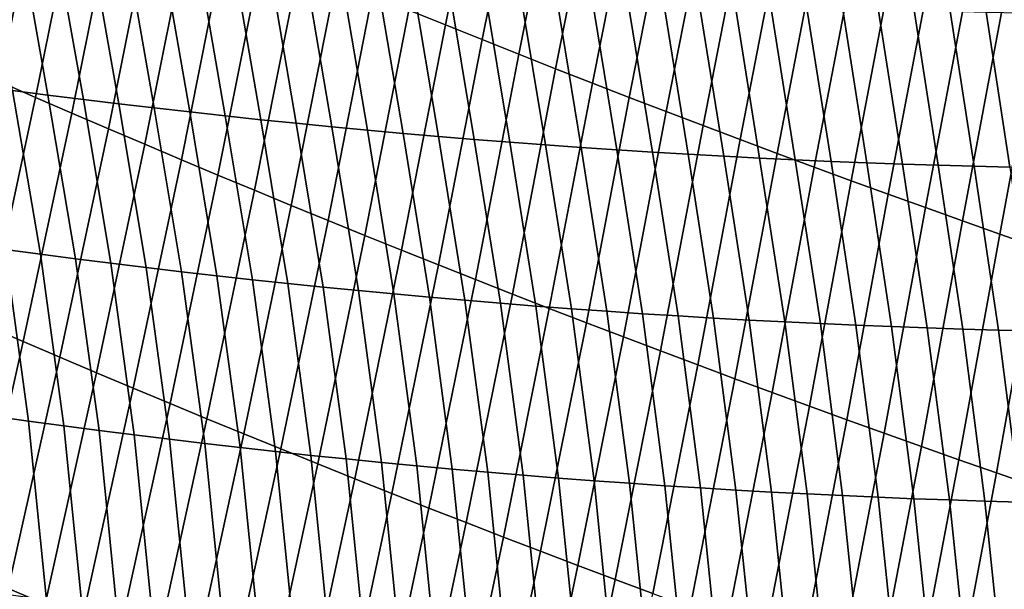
# Model space of a CAD drawing. Header units: metres. Extents: x -240 to 45, y -77 to 27.
# Tile 807 of 1056: x 14.649 to 16.195, y -26.84 to -25.946. Entities that reach past the tile are written whole.
import ezdxf

# ---------------------------------------------------------------- set-up
doc = ezdxf.new("R2010")
doc.units = ezdxf.units.M
doc.layers.add('solid_102011X2', color=7, linetype='CONTINUOUS')

msp = doc.modelspace()

# ---------------------------------------------------------------- linework, layer by layer
at = {"layer": 'solid_102011X2'}
for points in [[(15.25985, -25.931299, 121.656952), (15.317365, -25.954531, 121.668648), (15.387167, -25.609264, 121.822548), (15.329961, -25.586113, 121.811317)], [(15.317365, -25.954531, 121.668648), (15.374944, -25.977598, 121.680191), (15.444432, -25.632252, 121.833633), (15.387167, -25.609264, 121.822548)], [(15.374944, -25.977598, 121.680191), (15.432587, -26.000498, 121.691582), (15.501759, -25.655069, 121.844566), (15.444432, -25.632252, 121.833633)], [(15.432587, -26.000498, 121.691582), (15.490294, -26.023233, 121.70282), (15.559144, -25.677721, 121.855347), (15.501759, -25.655069, 121.844566)], [(14.559508, -26.018499, 121.376457), (14.616525, -26.043482, 121.390305), (14.688364, -25.690138, 121.531555), (14.631593, -25.665155, 121.518181)], [(14.616525, -26.043482, 121.390305), (14.673616, -26.068312, 121.403999), (14.745205, -25.714966, 121.544777), (14.688364, -25.690138, 121.531555)], [(15.490294, -26.023233, 121.70282), (15.548063, -26.045801, 121.713898), (15.616589, -25.700203, 121.865974), (15.559144, -25.677721, 121.855347)], [(15.548063, -26.045801, 121.713898), (15.605895, -26.068201, 121.724823), (15.674091, -25.722517, 121.87645), (15.616589, -25.700203, 121.865974)], [(14.673616, -26.068312, 121.403999), (14.730781, -26.092989, 121.417542), (14.802115, -25.739637, 121.557846), (14.745205, -25.714966, 121.544777)], [(15.605895, -26.068201, 121.724823), (15.663789, -26.090433, 121.735596), (15.731652, -25.744659, 121.886772), (15.674091, -25.722517, 121.87645)], [(14.730781, -26.092989, 121.417542), (14.788018, -26.117512, 121.430923), (14.859096, -25.764153, 121.570763), (14.802115, -25.739637, 121.557846)], [(15.663789, -26.090433, 121.735596), (15.721745, -26.112495, 121.746208), (15.78927, -25.766632, 121.89695), (15.731652, -25.744659, 121.886772)], [(14.788018, -26.117512, 121.430923), (14.845329, -26.141878, 121.44416), (14.916144, -25.788511, 121.583534), (14.859096, -25.764153, 121.570763)], [(15.721745, -26.112495, 121.746208), (15.77976, -26.134388, 121.75666), (15.846946, -25.788431, 121.906967), (15.78927, -25.766632, 121.89695)], [(14.845329, -26.141878, 121.44416), (14.902712, -26.16609, 121.457237), (14.973261, -25.81271, 121.596153), (14.916144, -25.788511, 121.583534)], [(15.77976, -26.134388, 121.75666), (15.837837, -26.156109, 121.76696), (15.904677, -25.810059, 121.916832), (15.846946, -25.788431, 121.906967)], [(14.649913, -25.82168, 79.02356), (14.693144, -26.064529, 79.313889), (14.637523, -26.057329, 79.325157), (14.594064, -25.814529, 79.03476)], [(14.902712, -26.16609, 121.457237), (14.960166, -26.190144, 121.470161), (15.030446, -25.83675, 121.60862), (14.973261, -25.81271, 121.596153)], [(15.837837, -26.156109, 121.76696), (15.895972, -26.177658, 121.777092), (15.962464, -25.831512, 121.926544), (15.904677, -25.810059, 121.916832)], [(14.705785, -25.828621, 79.012482), (14.74879, -26.071516, 79.302742), (14.693144, -26.064529, 79.313889), (14.649913, -25.82168, 79.02356)], [(14.76168, -25.83535, 79.001518), (14.804461, -26.078289, 79.29171), (14.74879, -26.071516, 79.302742), (14.705785, -25.828621, 79.012482)], [(14.817597, -25.841866, 78.990677), (14.860154, -26.084846, 79.280807), (14.804461, -26.078289, 79.29171), (14.76168, -25.83535, 79.001518)], [(14.873538, -25.848167, 78.97995), (14.915873, -26.09119, 79.27002), (14.860154, -26.084846, 79.280807), (14.817597, -25.841866, 78.990677)], [(14.960166, -26.190144, 121.470161), (15.017692, -26.214041, 121.482933), (15.087697, -25.86063, 121.620926), (15.030446, -25.83675, 121.60862)], [(15.895972, -26.177658, 121.777092), (15.954167, -26.199034, 121.787079), (16.020306, -25.852793, 121.936096), (15.962464, -25.831512, 121.926544)], [(14.929502, -25.854258, 78.969345), (14.971615, -26.097321, 79.259354), (14.915873, -26.09119, 79.27002), (14.873538, -25.848167, 78.97995)], [(14.985488, -25.860134, 78.958862), (15.027381, -26.103235, 79.24881), (14.971615, -26.097321, 79.259354), (14.929502, -25.854258, 78.969345)], [(15.041495, -25.865799, 78.948494), (15.08317, -26.108936, 79.238388), (15.027381, -26.103235, 79.24881), (14.985488, -25.860134, 78.958862)], [(15.017692, -26.214041, 121.482933), (15.075287, -26.237778, 121.495544), (15.145016, -25.884348, 121.633087), (15.087697, -25.86063, 121.620926)], [(15.954167, -26.199034, 121.787079), (16.012419, -26.220236, 121.796898), (16.078199, -25.873898, 121.945503), (16.020306, -25.852793, 121.936096)], [(15.097526, -25.871248, 78.938248), (15.138983, -26.11442, 79.228088), (15.08317, -26.108936, 79.238388), (15.041495, -25.865799, 78.948494)], [(15.153579, -25.876486, 78.928123), (15.194818, -26.11969, 79.217911), (15.138983, -26.11442, 79.228088), (15.097526, -25.871248, 78.938248)], [(15.209652, -25.88151, 78.918114), (15.250676, -26.124744, 79.207848), (15.194818, -26.11969, 79.217911), (15.153579, -25.876486, 78.928123)], [(16.012419, -26.220236, 121.796898), (16.070726, -26.241266, 121.806564), (16.136147, -25.894829, 121.95475), (16.078199, -25.873898, 121.945503)], [(15.075287, -26.237778, 121.495544), (15.132953, -26.261356, 121.508003), (15.2024, -25.907906, 121.645096), (15.145016, -25.884348, 121.633087)], [(15.265748, -25.886322, 78.908226), (15.306557, -26.129585, 79.197914), (15.250676, -26.124744, 79.207848), (15.209652, -25.88151, 78.918114)], [(15.321864, -25.890919, 78.898453), (15.362459, -26.134211, 79.188103), (15.306557, -26.129585, 79.197914), (15.265748, -25.886322, 78.908226)], [(15.378001, -25.895304, 78.888802), (15.418383, -26.138618, 79.178406), (15.362459, -26.134211, 79.188103), (15.321864, -25.890919, 78.898453)], [(15.132953, -26.261356, 121.508003), (15.190687, -26.284775, 121.520302), (15.25985, -25.931299, 121.656952), (15.2024, -25.907906, 121.645096)], [(15.434159, -25.899475, 78.879272), (15.474328, -26.142815, 79.168839), (15.418383, -26.138618, 79.178406), (15.378001, -25.895304, 78.888802)], [(15.490337, -25.903433, 78.869865), (15.530295, -26.146793, 79.159386), (15.474328, -26.142815, 79.168839), (15.434159, -25.899475, 78.879272)], [(15.546535, -25.907177, 78.860573), (15.586282, -26.150557, 79.150063), (15.530295, -26.146793, 79.159386), (15.490337, -25.903433, 78.869865)], [(15.602754, -25.910709, 78.851402), (15.64229, -26.154106, 79.140854), (15.586282, -26.150557, 79.150063), (15.546535, -25.907177, 78.860573)], [(16.070726, -26.241266, 121.806564), (16.129089, -26.262119, 121.816063), (16.194145, -25.915581, 121.963837), (16.136147, -25.894829, 121.95475)], [(15.658991, -25.914026, 78.842354), (15.698318, -26.15744, 79.131767), (15.64229, -26.154106, 79.140854), (15.602754, -25.910709, 78.851402)], [(15.715247, -25.917131, 78.83342), (15.754365, -26.160561, 79.12281), (15.698318, -26.15744, 79.131767), (15.658991, -25.914026, 78.842354)], [(15.771523, -25.920025, 78.824608), (15.810431, -26.163464, 79.113968), (15.754365, -26.160561, 79.12281), (15.715247, -25.917131, 78.83342)], [(15.827816, -25.922703, 78.815918), (15.866517, -26.166153, 79.105255), (15.810431, -26.163464, 79.113968), (15.771523, -25.920025, 78.824608)], [(15.884129, -25.925169, 78.80735), (15.922623, -26.168627, 79.096664), (15.866517, -26.166153, 79.105255), (15.827816, -25.922703, 78.815918)], [(16.129089, -26.262119, 121.816063), (16.187508, -26.282797, 121.825409), (16.252193, -25.936159, 121.972771), (16.194145, -25.915581, 121.963837)], [(15.190687, -26.284775, 121.520302), (15.248491, -26.308031, 121.53244), (15.317365, -25.954531, 121.668648), (15.25985, -25.931299, 121.656952)], [(15.940459, -25.927422, 78.798904), (15.978745, -26.170887, 79.088188), (15.922623, -26.168627, 79.096664), (15.884129, -25.925169, 78.80735)], [(15.996808, -25.929461, 78.790573), (16.034887, -26.172932, 79.079842), (15.978745, -26.170887, 79.088188), (15.940459, -25.927422, 78.798904)], [(16.053175, -25.931288, 78.782364), (16.091047, -26.174761, 79.071617), (16.034887, -26.172932, 79.079842), (15.996808, -25.929461, 78.790573)], [(16.10956, -25.932899, 78.774277), (16.147226, -26.176373, 79.063515), (16.091047, -26.174761, 79.071617), (16.053175, -25.931288, 78.782364)], [(16.165966, -25.934298, 78.766312), (16.203426, -26.177771, 79.055534), (16.147226, -26.176373, 79.063515), (16.10956, -25.932899, 78.774277)], [(16.222389, -25.935482, 78.758461), (16.259644, -26.178951, 79.047676), (16.203426, -26.177771, 79.055534), (16.165966, -25.934298, 78.766312)], [(16.187508, -26.282797, 121.825409), (16.245977, -26.303299, 121.834587), (16.310289, -25.956556, 121.981552), (16.252193, -25.936159, 121.972771)], [(15.248491, -26.308031, 121.53244), (15.306364, -26.331125, 121.544426), (15.374944, -25.977598, 121.680191), (15.317365, -25.954531, 121.668648)], [(15.306364, -26.331125, 121.544426), (15.364305, -26.354055, 121.556252), (15.432587, -26.000498, 121.691582), (15.374944, -25.977598, 121.680191)], [(15.364305, -26.354055, 121.556252), (15.422312, -26.376823, 121.567924), (15.490294, -26.023233, 121.70282), (15.432587, -26.000498, 121.691582)], [(15.422312, -26.376823, 121.567924), (15.480386, -26.399426, 121.57943), (15.548063, -26.045801, 121.713898), (15.490294, -26.023233, 121.70282)], [(14.539488, -26.402014, 121.265862), (14.596878, -26.42684, 121.280037), (14.673616, -26.068312, 121.403999), (14.616525, -26.043482, 121.390305)], [(15.480386, -26.399426, 121.57943), (15.538527, -26.421864, 121.590782), (15.605895, -26.068201, 121.724823), (15.548063, -26.045801, 121.713898)], [(14.581926, -26.049915, 79.336548), (14.637523, -26.057329, 79.325157), (14.681267, -26.314215, 79.603401), (14.625883, -26.306774, 79.614861)], [(14.637523, -26.057329, 79.325157), (14.693144, -26.064529, 79.313889), (14.736677, -26.32144, 79.592064), (14.681267, -26.314215, 79.603401)], [(14.596878, -26.42684, 121.280037), (14.654346, -26.451515, 121.29406), (14.730781, -26.092989, 121.417542), (14.673616, -26.068312, 121.403999)], [(14.693144, -26.064529, 79.313889), (14.74879, -26.071516, 79.302742), (14.792114, -26.328451, 79.580849), (14.736677, -26.32144, 79.592064)], [(14.74879, -26.071516, 79.302742), (14.804461, -26.078289, 79.29171), (14.847576, -26.335247, 79.569756), (14.792114, -26.328451, 79.580849)], [(14.804461, -26.078289, 79.29171), (14.860154, -26.084846, 79.280807), (14.903064, -26.341827, 79.558784), (14.847576, -26.335247, 79.569756)], [(15.538527, -26.421864, 121.590782), (15.596733, -26.444134, 121.601974), (15.663789, -26.090433, 121.735596), (15.605895, -26.068201, 121.724823)], [(14.654346, -26.451515, 121.29406), (14.71189, -26.47604, 121.307922), (14.788018, -26.117512, 121.430923), (14.730781, -26.092989, 121.417542)], [(14.860154, -26.084846, 79.280807), (14.915873, -26.09119, 79.27002), (14.958577, -26.348192, 79.547943), (14.903064, -26.341827, 79.558784)], [(14.915873, -26.09119, 79.27002), (14.971615, -26.097321, 79.259354), (15.014115, -26.354342, 79.537216), (14.958577, -26.348192, 79.547943)], [(15.596733, -26.444134, 121.601974), (15.655005, -26.466236, 121.612999), (15.721745, -26.112495, 121.746208), (15.663789, -26.090433, 121.735596)], [(14.971615, -26.097321, 79.259354), (15.027381, -26.103235, 79.24881), (15.069677, -26.360273, 79.526619), (15.014115, -26.354342, 79.537216)], [(15.027381, -26.103235, 79.24881), (15.08317, -26.108936, 79.238388), (15.125265, -26.36599, 79.516144), (15.069677, -26.360273, 79.526619)], [(15.08317, -26.108936, 79.238388), (15.138983, -26.11442, 79.228088), (15.180877, -26.371489, 79.505791), (15.125265, -26.36599, 79.516144)], [(14.71189, -26.47604, 121.307922), (14.769511, -26.50041, 121.321625), (14.845329, -26.141878, 121.44416), (14.788018, -26.117512, 121.430923)], [(15.138983, -26.11442, 79.228088), (15.194818, -26.11969, 79.217911), (15.236513, -26.376772, 79.49556), (15.180877, -26.371489, 79.505791)], [(15.194818, -26.11969, 79.217911), (15.250676, -26.124744, 79.207848), (15.292172, -26.38184, 79.485458), (15.236513, -26.376772, 79.49556)], [(15.250676, -26.124744, 79.207848), (15.306557, -26.129585, 79.197914), (15.347856, -26.38669, 79.475471), (15.292172, -26.38184, 79.485458)], [(15.655005, -26.466236, 121.612999), (15.713342, -26.488171, 121.623871), (15.77976, -26.134388, 121.75666), (15.721745, -26.112495, 121.746208)], [(15.306557, -26.129585, 79.197914), (15.362459, -26.134211, 79.188103), (15.403562, -26.391323, 79.465614), (15.347856, -26.38669, 79.475471)], [(15.362459, -26.134211, 79.188103), (15.418383, -26.138618, 79.178406), (15.459291, -26.395741, 79.455887), (15.403562, -26.391323, 79.465614)], [(15.418383, -26.138618, 79.178406), (15.474328, -26.142815, 79.168839), (15.515041, -26.399942, 79.446274), (15.459291, -26.395741, 79.455887)], [(15.713342, -26.488171, 121.623871), (15.771742, -26.509937, 121.634583), (15.837837, -26.156109, 121.76696), (15.77976, -26.134388, 121.75666)], [(14.769511, -26.50041, 121.321625), (14.827209, -26.524628, 121.335167), (14.902712, -26.16609, 121.457237), (14.845329, -26.141878, 121.44416)], [(15.474328, -26.142815, 79.168839), (15.530295, -26.146793, 79.159386), (15.570814, -26.403925, 79.43679), (15.515041, -26.399942, 79.446274)], [(15.530295, -26.146793, 79.159386), (15.586282, -26.150557, 79.150063), (15.626608, -26.407694, 79.427429), (15.570814, -26.403925, 79.43679)], [(15.586282, -26.150557, 79.150063), (15.64229, -26.154106, 79.140854), (15.682424, -26.411245, 79.41819), (15.626608, -26.407694, 79.427429)], [(15.64229, -26.154106, 79.140854), (15.698318, -26.15744, 79.131767), (15.738259, -26.414579, 79.409073), (15.682424, -26.411245, 79.41819)], [(14.827209, -26.524628, 121.335167), (14.884981, -26.548691, 121.348557), (14.960166, -26.190144, 121.470161), (14.902712, -26.16609, 121.457237)], [(15.698318, -26.15744, 79.131767), (15.754365, -26.160561, 79.12281), (15.794116, -26.417696, 79.400085), (15.738259, -26.414579, 79.409073)], [(15.754365, -26.160561, 79.12281), (15.810431, -26.163464, 79.113968), (15.849993, -26.420599, 79.39122), (15.794116, -26.417696, 79.400085)], [(15.771742, -26.509937, 121.634583), (15.830206, -26.531532, 121.645126), (15.895972, -26.177658, 121.777092), (15.837837, -26.156109, 121.76696)], [(15.810431, -26.163464, 79.113968), (15.866517, -26.166153, 79.105255), (15.905889, -26.423283, 79.382484), (15.849993, -26.420599, 79.39122)], [(15.866517, -26.166153, 79.105255), (15.922623, -26.168627, 79.096664), (15.961803, -26.425751, 79.373871), (15.905889, -26.423283, 79.382484)], [(15.922623, -26.168627, 79.096664), (15.978745, -26.170887, 79.088188), (16.017738, -26.428003, 79.365379), (15.961803, -26.425751, 79.373871)], [(15.978745, -26.170887, 79.088188), (16.034887, -26.172932, 79.079842), (16.07369, -26.430038, 79.357018), (16.017738, -26.428003, 79.365379)], [(15.830206, -26.531532, 121.645126), (15.888732, -26.552958, 121.655518), (15.954167, -26.199034, 121.787079), (15.895972, -26.177658, 121.777092)], [(16.034887, -26.172932, 79.079842), (16.091047, -26.174761, 79.071617), (16.129663, -26.431856, 79.348778), (16.07369, -26.430038, 79.357018)], [(16.091047, -26.174761, 79.071617), (16.147226, -26.176373, 79.063515), (16.185654, -26.433456, 79.34066), (16.129663, -26.431856, 79.348778)], [(16.147226, -26.176373, 79.063515), (16.203426, -26.177771, 79.055534), (16.241665, -26.434841, 79.332672), (16.185654, -26.433456, 79.34066)], [(14.884981, -26.548691, 121.348557), (14.942829, -26.572598, 121.361786), (15.017692, -26.214041, 121.482933), (14.960166, -26.190144, 121.470161)], [(15.888732, -26.552958, 121.655518), (15.94732, -26.574211, 121.665741), (16.012419, -26.220236, 121.796898), (15.954167, -26.199034, 121.787079)], [(14.942829, -26.572598, 121.361786), (15.000752, -26.596348, 121.374863), (15.075287, -26.237778, 121.495544), (15.017692, -26.214041, 121.482933)], [(15.94732, -26.574211, 121.665741), (16.005968, -26.595293, 121.675797), (16.070726, -26.241266, 121.806564), (16.012419, -26.220236, 121.796898)], [(15.000752, -26.596348, 121.374863), (15.058748, -26.619944, 121.387772), (15.132953, -26.261356, 121.508003), (15.075287, -26.237778, 121.495544)], [(16.005968, -26.595293, 121.675797), (16.064674, -26.616201, 121.685692), (16.129089, -26.262119, 121.816063), (16.070726, -26.241266, 121.806564)], [(15.058748, -26.619944, 121.387772), (15.116818, -26.643379, 121.40052), (15.190687, -26.284775, 121.520302), (15.132953, -26.261356, 121.508003)], [(16.064674, -26.616201, 121.685692), (16.12344, -26.636934, 121.695427), (16.187508, -26.282797, 121.825409), (16.129089, -26.262119, 121.816063)], [(15.116818, -26.643379, 121.40052), (15.174962, -26.666656, 121.413116), (15.248491, -26.308031, 121.53244), (15.190687, -26.284775, 121.520302)], [(16.12344, -26.636934, 121.695427), (16.182262, -26.657495, 121.704994), (16.245977, -26.303299, 121.834587), (16.187508, -26.282797, 121.825409)], [(14.625883, -26.306774, 79.614861), (14.66284, -26.576191, 79.881882), (14.607587, -26.568489, 79.89357), (14.570525, -26.299118, 79.626442)], [(14.681267, -26.314215, 79.603401), (14.718122, -26.583675, 79.870316), (14.66284, -26.576191, 79.881882), (14.625883, -26.306774, 79.614861)], [(15.174962, -26.666656, 121.413116), (15.233177, -26.689774, 121.425545), (15.306364, -26.331125, 121.544426), (15.248491, -26.308031, 121.53244)], [(16.182262, -26.657495, 121.704994), (16.24114, -26.677879, 121.714401), (16.304499, -26.323624, 121.843613), (16.245977, -26.303299, 121.834587)], [(14.736677, -26.32144, 79.592064), (14.773431, -26.590944, 79.858871), (14.718122, -26.583675, 79.870316), (14.681267, -26.314215, 79.603401)], [(14.792114, -26.328451, 79.580849), (14.828768, -26.597998, 79.847557), (14.773431, -26.590944, 79.858871), (14.736677, -26.32144, 79.592064)], [(14.847576, -26.335247, 79.569756), (14.884132, -26.604834, 79.836372), (14.828768, -26.597998, 79.847557), (14.792114, -26.328451, 79.580849)], [(14.903064, -26.341827, 79.558784), (14.939524, -26.61145, 79.82531), (14.884132, -26.604834, 79.836372), (14.847576, -26.335247, 79.569756)], [(15.233177, -26.689774, 121.425545), (15.291464, -26.712729, 121.437813), (15.364305, -26.354055, 121.556252), (15.306364, -26.331125, 121.544426)], [(14.958577, -26.348192, 79.547943), (14.994942, -26.617851, 79.814369), (14.939524, -26.61145, 79.82531), (14.903064, -26.341827, 79.558784)], [(15.014115, -26.354342, 79.537216), (15.050385, -26.624035, 79.803558), (14.994942, -26.617851, 79.814369), (14.958577, -26.348192, 79.547943)], [(15.069677, -26.360273, 79.526619), (15.105857, -26.630001, 79.79287), (15.050385, -26.624035, 79.803558), (15.014115, -26.354342, 79.537216)], [(15.291464, -26.712729, 121.437813), (15.349823, -26.735523, 121.449921), (15.422312, -26.376823, 121.567924), (15.364305, -26.354055, 121.556252)], [(15.125265, -26.36599, 79.516144), (15.161353, -26.635748, 79.78231), (15.105857, -26.630001, 79.79287), (15.069677, -26.360273, 79.526619)], [(15.180877, -26.371489, 79.505791), (15.216876, -26.641277, 79.771881), (15.161353, -26.635748, 79.78231), (15.125265, -26.36599, 79.516144)], [(15.236513, -26.376772, 79.49556), (15.272424, -26.646587, 79.761574), (15.216876, -26.641277, 79.771881), (15.180877, -26.371489, 79.505791)], [(15.292172, -26.38184, 79.485458), (15.327996, -26.65168, 79.751389), (15.272424, -26.646587, 79.761574), (15.236513, -26.376772, 79.49556)], [(15.347856, -26.38669, 79.475471), (15.383594, -26.656553, 79.741333), (15.327996, -26.65168, 79.751389), (15.292172, -26.38184, 79.485458)], [(15.403562, -26.391323, 79.465614), (15.439215, -26.661209, 79.731407), (15.383594, -26.656553, 79.741333), (15.347856, -26.38669, 79.475471)], [(15.349823, -26.735523, 121.449921), (15.408253, -26.758156, 121.461861), (15.480386, -26.399426, 121.57943), (15.422312, -26.376823, 121.567924)], [(15.459291, -26.395741, 79.455887), (15.494861, -26.665648, 79.721603), (15.439215, -26.661209, 79.731407), (15.403562, -26.391323, 79.465614)], [(15.408253, -26.758156, 121.461861), (15.466752, -26.780624, 121.473648), (15.538527, -26.421864, 121.590782), (15.480386, -26.399426, 121.57943)], [(15.515041, -26.399942, 79.446274), (15.550529, -26.669867, 79.711929), (15.494861, -26.665648, 79.721603), (15.459291, -26.395741, 79.455887)], [(15.570814, -26.403925, 79.43679), (15.60622, -26.673866, 79.702377), (15.550529, -26.669867, 79.711929), (15.515041, -26.399942, 79.446274)], [(15.626608, -26.407694, 79.427429), (15.661934, -26.677649, 79.692963), (15.60622, -26.673866, 79.702377), (15.570814, -26.403925, 79.43679)], [(15.682424, -26.411245, 79.41819), (15.717669, -26.681213, 79.683662), (15.661934, -26.677649, 79.692963), (15.626608, -26.407694, 79.427429)], [(15.738259, -26.414579, 79.409073), (15.773427, -26.684559, 79.6745), (15.717669, -26.681213, 79.683662), (15.682424, -26.411245, 79.41819)], [(15.794116, -26.417696, 79.400085), (15.829205, -26.687685, 79.665459), (15.773427, -26.684559, 79.6745), (15.738259, -26.414579, 79.409073)], [(15.849993, -26.420599, 79.39122), (15.885004, -26.690594, 79.65654), (15.829205, -26.687685, 79.665459), (15.794116, -26.417696, 79.400085)], [(14.515162, -26.789747, 121.17318), (14.572981, -26.814415, 121.187683), (14.654346, -26.451515, 121.29406), (14.596878, -26.42684, 121.280037)], [(15.466752, -26.780624, 121.473648), (15.525321, -26.802929, 121.485268), (15.596733, -26.444134, 121.601974), (15.538527, -26.421864, 121.590782)], [(15.905889, -26.423283, 79.382484), (15.940824, -26.693283, 79.647758), (15.885004, -26.690594, 79.65654), (15.849993, -26.420599, 79.39122)], [(15.961803, -26.425751, 79.373871), (15.996663, -26.695755, 79.639099), (15.940824, -26.693283, 79.647758), (15.905889, -26.423283, 79.382484)], [(16.017738, -26.428003, 79.365379), (16.052521, -26.698008, 79.630569), (15.996663, -26.695755, 79.639099), (15.961803, -26.425751, 79.373871)], [(16.07369, -26.430038, 79.357018), (16.1084, -26.700043, 79.622169), (16.052521, -26.698008, 79.630569), (16.017738, -26.428003, 79.365379)], [(16.129663, -26.431856, 79.348778), (16.164297, -26.701859, 79.613892), (16.1084, -26.700043, 79.622169), (16.07369, -26.430038, 79.357018)], [(16.185654, -26.433456, 79.34066), (16.220215, -26.703455, 79.605743), (16.164297, -26.701859, 79.613892), (16.129663, -26.431856, 79.348778)], [(16.241665, -26.434841, 79.332672), (16.276152, -26.704832, 79.597725), (16.220215, -26.703455, 79.605743), (16.185654, -26.433456, 79.34066)], [(15.525321, -26.802929, 121.485268), (15.58396, -26.825069, 121.496719), (15.655005, -26.466236, 121.612999), (15.596733, -26.444134, 121.601974)], [(14.572981, -26.814415, 121.187683), (14.63088, -26.838932, 121.202019), (14.71189, -26.47604, 121.307922), (14.654346, -26.451515, 121.29406)], [(14.63088, -26.838932, 121.202019), (14.688861, -26.8633, 121.216202), (14.769511, -26.50041, 121.321625), (14.71189, -26.47604, 121.307922)], [(15.58396, -26.825069, 121.496719), (15.642668, -26.847042, 121.508011), (15.713342, -26.488171, 121.623871), (15.655005, -26.466236, 121.612999)], [(15.642668, -26.847042, 121.508011), (15.701443, -26.868849, 121.519135), (15.771742, -26.509937, 121.634583), (15.713342, -26.488171, 121.623871)], [(14.688861, -26.8633, 121.216202), (14.746922, -26.887518, 121.230217), (14.827209, -26.524628, 121.335167), (14.769511, -26.50041, 121.321625)], [(15.701443, -26.868849, 121.519135), (15.760285, -26.890486, 121.530098), (15.830206, -26.531532, 121.645126), (15.771742, -26.509937, 121.634583)], [(14.746922, -26.887518, 121.230217), (14.805061, -26.911583, 121.24408), (14.884981, -26.548691, 121.348557), (14.827209, -26.524628, 121.335167)], [(15.760285, -26.890486, 121.530098), (15.819195, -26.911957, 121.540894), (15.888732, -26.552958, 121.655518), (15.830206, -26.531532, 121.645126)], [(14.805061, -26.911583, 121.24408), (14.863281, -26.935497, 121.257774), (14.942829, -26.572598, 121.361786), (14.884981, -26.548691, 121.348557)], [(15.819195, -26.911957, 121.540894), (15.878169, -26.933256, 121.551529), (15.94732, -26.574211, 121.665741), (15.888732, -26.552958, 121.655518)], [(14.66284, -26.576191, 79.881882), (14.690859, -26.857296, 80.137413), (14.635577, -26.849518, 80.149254), (14.607587, -26.568489, 79.89357)], [(14.863281, -26.935497, 121.257774), (14.921579, -26.959255, 121.271309), (15.000752, -26.596348, 121.374863), (14.942829, -26.572598, 121.361786)], [(14.718122, -26.583675, 79.870316), (14.746171, -26.864855, 80.125702), (14.690859, -26.857296, 80.137413), (14.66284, -26.576191, 79.881882)], [(14.773431, -26.590944, 79.858871), (14.801513, -26.872194, 80.114113), (14.746171, -26.864855, 80.125702), (14.718122, -26.583675, 79.870316)], [(15.878169, -26.933256, 121.551529), (15.937208, -26.954386, 121.561989), (16.005968, -26.595293, 121.675797), (15.94732, -26.574211, 121.665741)], [(14.828768, -26.597998, 79.847557), (14.856884, -26.879314, 80.102661), (14.801513, -26.872194, 80.114113), (14.773431, -26.590944, 79.858871)], [(14.884132, -26.604834, 79.836372), (14.912284, -26.886217, 80.091331), (14.856884, -26.879314, 80.102661), (14.828768, -26.597998, 79.847557)], [(14.921579, -26.959255, 121.271309), (14.979956, -26.982861, 121.284676), (15.058748, -26.619944, 121.387772), (15.000752, -26.596348, 121.374863)], [(15.937208, -26.954386, 121.561989), (15.99631, -26.975344, 121.572289), (16.064674, -26.616201, 121.685692), (16.005968, -26.595293, 121.675797)], [(14.939524, -26.61145, 79.82531), (14.967712, -26.892899, 80.080132), (14.912284, -26.886217, 80.091331), (14.884132, -26.604834, 79.836372)], [(14.994942, -26.617851, 79.814369), (15.02317, -26.899363, 80.069061), (14.967712, -26.892899, 80.080132), (14.939524, -26.61145, 79.82531)], [(15.050385, -26.624035, 79.803558), (15.078655, -26.905605, 80.058121), (15.02317, -26.899363, 80.069061), (14.994942, -26.617851, 79.814369)], [(15.99631, -26.975344, 121.572289), (16.055475, -26.996132, 121.58242), (16.12344, -26.636934, 121.695427), (16.064674, -26.616201, 121.685692)], [(14.979956, -26.982861, 121.284676), (15.038409, -27.00631, 121.29789), (15.116818, -26.643379, 121.40052), (15.058748, -26.619944, 121.387772)], [(15.105857, -26.630001, 79.79287), (15.134169, -26.911627, 80.04731), (15.078655, -26.905605, 80.058121), (15.050385, -26.624035, 79.803558)], [(15.161353, -26.635748, 79.78231), (15.18971, -26.917431, 80.036629), (15.134169, -26.911627, 80.04731), (15.105857, -26.630001, 79.79287)], [(15.038409, -27.00631, 121.29789), (15.09694, -27.0296, 121.310928), (15.174962, -26.666656, 121.413116), (15.116818, -26.643379, 121.40052)], [(15.216876, -26.641277, 79.771881), (15.245277, -26.923012, 80.02607), (15.18971, -26.917431, 80.036629), (15.161353, -26.635748, 79.78231)], [(15.272424, -26.646587, 79.761574), (15.300873, -26.928373, 80.015648), (15.245277, -26.923012, 80.02607), (15.216876, -26.641277, 79.771881)], [(15.327996, -26.65168, 79.751389), (15.356494, -26.933514, 80.005356), (15.300873, -26.928373, 80.015648), (15.272424, -26.646587, 79.761574)], [(16.055475, -26.996132, 121.58242), (16.1147, -27.016745, 121.592377), (16.182262, -26.657495, 121.704994), (16.12344, -26.636934, 121.695427)], [(15.383594, -26.656553, 79.741333), (15.412142, -26.938435, 79.995193), (15.356494, -26.933514, 80.005356), (15.327996, -26.65168, 79.751389)], [(15.439215, -26.661209, 79.731407), (15.467815, -26.943132, 79.985153), (15.412142, -26.938435, 79.995193), (15.383594, -26.656553, 79.741333)], [(15.494861, -26.665648, 79.721603), (15.523513, -26.947611, 79.97525), (15.467815, -26.943132, 79.985153), (15.439215, -26.661209, 79.731407)], [(15.550529, -26.669867, 79.711929), (15.579236, -26.951868, 79.965477), (15.523513, -26.947611, 79.97525), (15.494861, -26.665648, 79.721603)], [(16.1147, -27.016745, 121.592377), (16.173986, -27.037186, 121.602173), (16.24114, -26.677879, 121.714401), (16.182262, -26.657495, 121.704994)], [(15.09694, -27.0296, 121.310928), (15.155547, -27.052736, 121.323814), (15.233177, -26.689774, 121.425545), (15.174962, -26.666656, 121.413116)], [(15.60622, -26.673866, 79.702377), (15.634982, -26.955906, 79.955826), (15.579236, -26.951868, 79.965477), (15.550529, -26.669867, 79.711929)], [(15.661934, -26.677649, 79.692963), (15.690753, -26.959721, 79.946312), (15.634982, -26.955906, 79.955826), (15.60622, -26.673866, 79.702377)], [(15.717669, -26.681213, 79.683662), (15.746546, -26.963316, 79.936928), (15.690753, -26.959721, 79.946312), (15.661934, -26.677649, 79.692963)], [(15.773427, -26.684559, 79.6745), (15.802361, -26.96669, 79.927673), (15.746546, -26.963316, 79.936928), (15.717669, -26.681213, 79.683662)], [(16.173986, -27.037186, 121.602173), (16.233332, -27.057451, 121.611801), (16.300074, -26.698086, 121.72364), (16.24114, -26.677879, 121.714401)], [(15.155547, -27.052736, 121.323814), (15.214231, -27.075712, 121.336525), (15.291464, -26.712729, 121.437813), (15.233177, -26.689774, 121.425545)], [(15.829205, -26.687685, 79.665459), (15.8582, -26.969843, 79.918549), (15.802361, -26.96669, 79.927673), (15.773427, -26.684559, 79.6745)], [(15.885004, -26.690594, 79.65654), (15.91406, -26.972776, 79.909554), (15.8582, -26.969843, 79.918549), (15.829205, -26.687685, 79.665459)], [(15.940824, -26.693283, 79.647758), (15.96994, -26.975487, 79.900696), (15.91406, -26.972776, 79.909554), (15.885004, -26.690594, 79.65654)], [(15.996663, -26.695755, 79.639099), (16.025841, -26.977978, 79.89196), (15.96994, -26.975487, 79.900696), (15.940824, -26.693283, 79.647758)], [(16.052521, -26.698008, 79.630569), (16.081762, -26.980246, 79.883362), (16.025841, -26.977978, 79.89196), (15.996663, -26.695755, 79.639099)], [(16.1084, -26.700043, 79.622169), (16.137705, -26.982294, 79.874893), (16.081762, -26.980246, 79.883362), (16.052521, -26.698008, 79.630569)], [(16.164297, -26.701859, 79.613892), (16.193666, -26.984121, 79.866554), (16.137705, -26.982294, 79.874893), (16.1084, -26.700043, 79.622169)], [(16.220215, -26.703455, 79.605743), (16.249649, -26.985727, 79.858345), (16.193666, -26.984121, 79.866554), (16.164297, -26.701859, 79.613892)], [(15.214231, -27.075712, 121.336525), (15.27299, -27.09853, 121.349075), (15.349823, -26.735523, 121.449921), (15.291464, -26.712729, 121.437813)], [(15.27299, -27.09853, 121.349075), (15.331823, -27.121187, 121.361465), (15.408253, -26.758156, 121.461861), (15.349823, -26.735523, 121.449921)], [(15.331823, -27.121187, 121.361465), (15.390732, -27.143682, 121.37368), (15.466752, -26.780624, 121.473648), (15.408253, -26.758156, 121.461861)], [(15.390732, -27.143682, 121.37368), (15.449714, -27.166016, 121.385735), (15.525321, -26.802929, 121.485268), (15.466752, -26.780624, 121.473648)], [(15.449714, -27.166016, 121.385735), (15.508769, -27.188187, 121.397621), (15.58396, -26.825069, 121.496719), (15.525321, -26.802929, 121.485268)], [(15.508769, -27.188187, 121.397621), (15.567897, -27.210194, 121.40934), (15.642668, -26.847042, 121.508011), (15.58396, -26.825069, 121.496719)], [(14.545173, -27.205376, 121.113464), (14.603559, -27.229736, 121.128128), (14.688861, -26.8633, 121.216202), (14.63088, -26.838932, 121.202019)]]:
    msp.add_3dface(points, dxfattribs=at)

doc.saveas('drawing.dxf')
